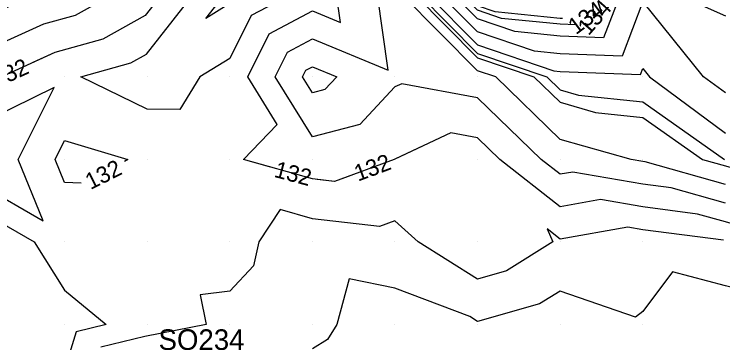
# Model space of a CAD drawing. Extents: x 2354170 to 2357230, y 866100 to 868290.
# Drawn here: x 2356033.9 to 2356119.7, y 866847.8 to 866887.6 of the extents above; entities that cross this region are included whole.
import ezdxf

# ---------------------------------------------------------------- set-up
doc = ezdxf.new("R2010")
doc.units = 0
for name, color, linetype in [('Default', 7, 'Continuous'), ('DTM Contours Minor', 7, 'Continuous'), ('DTM Contours Minor Text', 7, 'Continuous'), ('Exist DTM QL2 LIDAR Elevation Point', 7, 'Continuous'), ('Exist DTM Regular Point Cogo Number', 7, 'Continuous')]:
    doc.layers.add(name, color=color, linetype=linetype)

msp = doc.modelspace()

# ---------------------------------------------------------------- linework, layer by layer
at = {"layer": 'Default'}
for points in [[(2356119.984, 866866.958), (2356110.266, 866869.727), (2356109.984, 866869.763), (2356108.568, 866870.009), (2356099.984, 866872.435), (2356092.184, 866880.009), (2356089.984, 866880.756), (2356080.874, 866890.009), (2356079.984, 866896.398), (2356078.88, 866900.009), (2356073.808, 866913.11), (2356060.774, 866905.021), (2356059.001, 866904.211), (2356051.168, 866898.996), (2356049.45, 866896.797), (2356037.9, 866890.342), (2356036.066, 866889.825), (2356025.78, 866885.16)], [(2356074.443, 866867.991), (2356072.661, 866867.332), (2356069.984, 866867.643), (2356061.636, 866870.009), (2356065.737, 866874.255), (2356062.18, 866880.009), (2356064.771, 866885.222), (2356069.984, 866888.008), (2356073.398, 866886.595), (2356072.914, 866890.009), (2356073.025, 866896.968), (2356072.096, 866900.009), (2356070.892, 866903.119), (2356067.798, 866901.199), (2356059.472, 866897.396), (2356055.399, 866894.683), (2356049.747, 866887.451), (2356044.627, 866884.59), (2356038.809, 866882.952), (2356036.138, 866881.74)], [(2356096.145, 866901.653), (2356089.984, 866901.736), (2356085.199, 866900.009), (2356081.196, 866898.797), (2356082.42, 866890.009), (2356089.984, 866882.326), (2356096.81, 866880.009), (2356099.984, 866876.927), (2356104.28, 866875.713), (2356109.984, 866875.104), (2356117.224, 866870.009), (2356119.984, 866869.222), (2356121.096, 866868.898), (2356129.985, 866865.911), (2356137.287, 866862.706), (2356139.985, 866861.394), (2356149.75, 866860.121)], [(2356120.56, 866901.591), (2356119.01, 866900.983), (2356109.984, 866900.113), (2356109.892, 866900.102), (2356109.239, 866900.009), (2356102.78, 866897.214), (2356099.984, 866899.113), (2356090.788, 866899.206), (2356089.984, 866899.118), (2356082.992, 866897.001), (2356083.966, 866890.009), (2356089.984, 866883.897), (2356099.238, 866880.755), (2356099.984, 866880.681), (2356109.71, 866880.284), (2356109.984, 866881.01), (2356110.792, 866880.009), (2356119.984, 866873.189)], [(2356059.984, 866882.243), (2356056.366, 866880.009), (2356053.946, 866876.046), (2356049.984, 866876.096), (2356041.934, 866880.009), (2356047.99, 866881.714), (2356049.896, 866882.779), (2356057.514, 866892.527), (2356059.708, 866893.988), (2356067.541, 866897.566), (2356067.387, 866890.009), (2356062.563, 866887.43), (2356059.984, 866882.243)], [(2356119.984, 866878.062), (2356117.36, 866880.009), (2356109.984, 866889.145), (2356107.478, 866882.515), (2356099.984, 866882.821), (2356096.861, 866883.133), (2356089.984, 866885.467), (2356085.512, 866890.009), (2356084.788, 866895.205), (2356089.984, 866896.778), (2356092.898, 866897.095), (2356099.984, 866897.024), (2356109.293, 866890.701), (2356109.984, 866891), (2356114.284, 866890.009), (2356119.984, 866887.404)], [(2356087.058, 866890.009), (2356086.585, 866893.409), (2356089.984, 866894.438), (2356095.008, 866894.985), (2356099.984, 866894.935), (2356107.236, 866890.009), (2356105.247, 866884.747), (2356099.984, 866884.962), (2356094.483, 866885.51), (2356089.984, 866887.037), (2356087.058, 866890.009)], [(2356049.598, 866892.124), (2356041.264, 866887.466), (2356037.437, 866886.389), (2356018.472, 866877.786)], [(2356057.067, 866887.092), (2356059.629, 866890.371), (2356059.944, 866890.581), (2356061.069, 866891.095), (2356061.047, 866890.009), (2356060.354, 866889.639), (2356059.984, 866888.894), (2356057.067, 866887.092)], [(2356119.984, 866864.694), (2356113.433, 866866.56), (2356109.984, 866867.005), (2356101.519, 866868.474), (2356099.984, 866868.202), (2356097.689, 866870.009), (2356089.984, 866877.474), (2356080.81, 866879.183), (2356079.984, 866878.793), (2356075.737, 866874.256), (2356069.984, 866872.735), (2356065.486, 866880.009), (2356066.98, 866883.013), (2356069.984, 866884.619), (2356079.18, 866880.813), (2356077.877, 866890.009)], [(2356100.251, 866887.091), (2356099.984, 866887.102), (2356092.106, 866887.888), (2356089.984, 866888.608), (2356088.604, 866890.009)], [(2356069.188, 866880.805), (2356069.984, 866881.23), (2356072.934, 866880.009), (2356071.508, 866878.485), (2356069.984, 866878.083), (2356068.793, 866880.009), (2356069.188, 866880.805)], [(2356029.983, 866866.857), (2356037.407, 866862.586), (2356034.379, 866870.009), (2356038.71, 866878.735), (2356025.902, 866872.433)], [(2356169.172, 866837.72), (2356166.173, 866840.009), (2356162.345, 866842.369), (2356159.985, 866845.806), (2356151.696, 866850.009), (2356149.985, 866850.886), (2356148.879, 866851.114), (2356139.985, 866854.349), (2356131.109, 866858.885), (2356129.985, 866859.155), (2356128.263, 866860.009), (2356119.984, 866862.429), (2356116.6, 866863.394), (2356109.984, 866864.248), (2356104.856, 866865.137), (2356099.984, 866864.273), (2356092.699, 866870.009), (2356089.984, 866872.64), (2356086.751, 866873.242), (2356080.063, 866870.084)], [(2356038.847, 866870.009), (2356039.984, 866872.3), (2356047.632, 866870.009), (2356047.228, 866869.76)], [(2356041.987, 866867.131), (2356039.984, 866867.222), (2356038.847, 866870.009)], [(2356028.602, 866851.39), (2356027.209, 866860.009), (2356029.983, 866863.654), (2356036.318, 866860.009), (2356039.984, 866854.174), (2356045.024, 866850.009), (2356041.383, 866849.128), (2356039.984, 866844.508), (2356035.511, 866844.482), (2356035.923, 866842.31)], [(2356119.766, 866860.227), (2356109.984, 866861.49), (2356108.193, 866861.8), (2356099.984, 866860.344), (2356098.406, 866861.587), (2356099.093, 866860.009), (2356093.481, 866856.512), (2356089.984, 866855.515), (2356082.79, 866860.009), (2356079.984, 866862.557), (2356078.124, 866861.869), (2356069.984, 866862.817), (2356066.066, 866863.927), (2356063.511, 866860.009), (2356062.865, 866857.127), (2356059.984, 866854.032), (2356056.405, 866853.588), (2356057.142, 866850.009), (2356049.688, 866848.542), (2356044.362, 866847.254)], [(2356142.397, 866847.596), (2356139.985, 866848.784), (2356136.068, 866850.009), (2356129.985, 866851.474), (2356127.077, 866852.916), (2356119.984, 866854.693), (2356113.593, 866856.401), (2356109.984, 866851.602), (2356109.109, 866850.884), (2356099.984, 866854.06), (2356097.488, 866852.505), (2356089.984, 866850.367), (2356089.03, 866850.963), (2356079.984, 866854.418), (2356074.441, 866855.552), (2356072.926, 866850.009), (2356071.82, 866848.172), (2356069.984, 866847.04)]]:
    msp.add_lwpolyline(points, dxfattribs=at)
at = {"layer": 'DTM Contours Minor'}
for points in [[(2356121.633, 866904.538), (2356117.195, 866902.799), (2356109.984, 866902.103), (2356108.105, 866901.889), (2356099.984, 866900.736), (2356099.313, 866900.681), (2356089.984, 866900.806), (2356087.776, 866900.009), (2356081.795, 866898.199), (2356082.935, 866890.009), (2356089.984, 866882.85), (2356098.352, 866880.009), (2356099.984, 866878.424), (2356102.193, 866877.8), (2356109.984, 866876.968), (2356119.873, 866870.009)], [(2356064.784, 866869.117), (2356061.636, 866870.009), (2356065.737, 866874.255), (2356062.18, 866880.009), (2356064.771, 866885.222), (2356069.984, 866888.008), (2356073.398, 866886.595), (2356072.914, 866890.009), (2356073.025, 866896.968), (2356072.096, 866900.009), (2356070.892, 866903.119), (2356067.798, 866901.199), (2356059.472, 866897.396), (2356055.399, 866894.683), (2356049.747, 866887.451), (2356044.627, 866884.59), (2356038.809, 866882.952), (2356030.06, 866878.984)], [(2356101.864, 866886.312), (2356099.984, 866886.389), (2356092.898, 866887.095), (2356089.984, 866888.084), (2356088.089, 866890.009)], [(2356159.985, 866845.806), (2356151.696, 866850.009), (2356149.985, 866850.886), (2356148.879, 866851.114), (2356139.985, 866854.349), (2356131.109, 866858.885), (2356129.985, 866859.155), (2356128.263, 866860.009), (2356119.984, 866862.429), (2356116.6, 866863.394), (2356109.984, 866864.248), (2356104.856, 866865.137), (2356099.984, 866864.273), (2356092.699, 866870.009), (2356089.984, 866872.64), (2356086.751, 866873.242), (2356079.984, 866870.046), (2356079.966, 866870.027), (2356079.898, 866870.009), (2356072.661, 866867.332), (2356070.576, 866867.575)], [(2356038.847, 866870.009), (2356039.984, 866872.3), (2356047.632, 866870.009), (2356047.228, 866869.76)], [(2356041.987, 866867.131), (2356039.984, 866867.222), (2356038.847, 866870.009)], [(2356028.602, 866851.39), (2356027.209, 866860.009), (2356029.983, 866863.654), (2356036.318, 866860.009), (2356039.984, 866854.174), (2356045.024, 866850.009), (2356041.383, 866849.128), (2356039.984, 866844.508), (2356035.511, 866844.482), (2356035.923, 866842.31)]]:
    msp.add_lwpolyline(points, dxfattribs=at)
at = {"layer": 'Exist DTM QL2 LIDAR Elevation Point'}
for p, q in [((2356039.984, 866880.009), (2356039.984, 866880.009)), ((2356049.984, 866880.009), (2356049.984, 866880.009)), ((2356059.984, 866880.009), (2356059.984, 866880.009)), ((2356069.984, 866880.009), (2356069.984, 866880.009)), ((2356079.984, 866880.009), (2356079.984, 866880.009)), ((2356089.984, 866880.009), (2356089.984, 866880.009)), ((2356099.984, 866880.009), (2356099.984, 866880.009)), ((2356109.984, 866880.009), (2356109.984, 866880.009)), ((2356039.984, 866870.009), (2356039.984, 866870.009)), ((2356049.984, 866870.009), (2356049.984, 866870.009)), ((2356059.984, 866870.009), (2356059.984, 866870.009)), ((2356069.984, 866870.009), (2356069.984, 866870.009)), ((2356079.984, 866870.009), (2356079.984, 866870.009)), ((2356089.984, 866870.009), (2356089.984, 866870.009)), ((2356099.984, 866870.009), (2356099.984, 866870.009)), ((2356109.984, 866870.009), (2356109.984, 866870.009)), ((2356039.984, 866860.009), (2356039.984, 866860.009)), ((2356049.984, 866860.009), (2356049.984, 866860.009)), ((2356059.984, 866860.009), (2356059.984, 866860.009)), ((2356069.984, 866860.009), (2356069.984, 866860.009)), ((2356079.984, 866860.009), (2356079.984, 866860.009)), ((2356089.984, 866860.009), (2356089.984, 866860.009)), ((2356099.984, 866860.009), (2356099.984, 866860.009)), ((2356109.984, 866860.009), (2356109.984, 866860.009)), ((2356039.984, 866850.009), (2356039.984, 866850.009)), ((2356049.984, 866850.009), (2356049.984, 866850.009)), ((2356059.984, 866850.009), (2356059.984, 866850.009)), ((2356069.984, 866850.009), (2356069.984, 866850.009)), ((2356079.984, 866850.009), (2356079.984, 866850.009)), ((2356089.984, 866850.009), (2356089.984, 866850.009)), ((2356099.984, 866850.009), (2356099.984, 866850.009)), ((2356109.984, 866850.009), (2356109.984, 866850.009))]:
    msp.add_line(p, q, dxfattribs=at)

# ---------------------------------------------------------------- texts
at = {"layer": 'Default'}
for s, rotation, p in [('134', 36.69083, (2356101.896, 866885.054)), ('132', 24.39921, (2356031.775, 866878.663)), ('132', 20.42474, (2356075.503, 866867.312)), ('132', 26.63775, (2356043.118, 866866.284))]:
    msp.add_text(s, height=2, rotation=rotation, dxfattribs=at).set_placement(p)
at = {"layer": 'DTM Contours Minor Text'}
for s, rotation, p in [('134', 48.84938, (2356103.425, 866884.919)), ('132', 26.63775, (2356043.118, 866866.284)), ('132', 345.08711, (2356065.245, 866867.91))]:
    msp.add_text(s, height=2, rotation=rotation, dxfattribs=at).set_placement(p)
at = {"layer": 'Exist DTM Regular Point Cogo Number'}
msp.add_text('SQ234', height=2.5, dxfattribs=at).set_placement((2356051.359, 866846.924))

doc.saveas('drawing.dxf')
